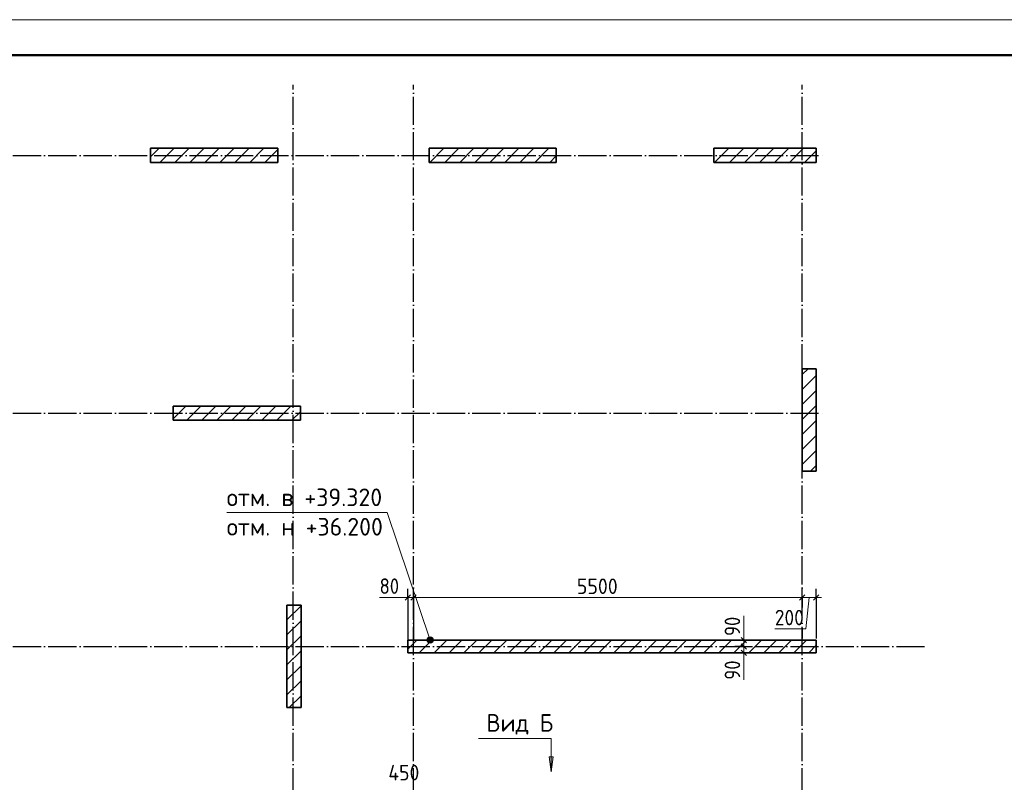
# Model space of a CAD drawing. Header units: millimetres. Extents: x -49773 to 2322955, y -3321 to 58485.
# Tile 413 of 580: x 1571441 to 1585374, y 45754 to 56548. Entities that reach past the tile are written whole.
import ezdxf

# ---------------------------------------------------------------- set-up
doc = ezdxf.new("R2010")
doc.units = ezdxf.units.MM
doc.linetypes.add('______11', pattern=[500, 400, -50, 0, -50])
doc.linetypes.add('______5', pattern=[1100, 800, -100, 100, -100])
for name, color, linetype, lineweight in [('Standard', 7, 'Continuous', 25), ('Высотная отметки_ общее', 7, 'Continuous', 13), ('Размерная линия_ общее', 7, 'Continuous', 13), ('Стена_ общее', 7, 'Continuous', 35)]:
    doc.layers.add(name, color=color, linetype=linetype, lineweight=lineweight)
doc.layers.add('Осевая линия_ общее', color=7, linetype='______5', lineweight=13, true_color=0xa0a0a0)
doc.styles.add('ISOCPEUR', font='txt')

msp = doc.modelspace()

# ---------------------------------------------------------------- hatches: boundary and pattern name
at = {"layer": 'Высотная отметки_ общее', "linetype": 'Continuous', "lineweight": 13, "transparency": 33554687}
for points in [[(1577205, 47776.3), (1577278.3, 47801.1), (1577257.7, 47811.3)], [(1577205, 47776.3), (1577257.7, 47811.3), (1577215.1, 47796.9)], [(1577206.2, 47753), (1577278.3, 47801.1), (1577205, 47776.3)], [(1577206.2, 47753), (1577291.5, 47781.8), (1577278.3, 47801.1)], [(1577215.1, 47796.9), (1577257.7, 47811.3), (1577234.4, 47810)], [(1577219.4, 47733.7), (1577291.5, 47781.8), (1577206.2, 47753)], [(1577219.4, 47733.7), (1577292.7, 47758.5), (1577291.5, 47781.8)], [(1577239.9, 47723.6), (1577292.7, 47758.5), (1577219.4, 47733.7)], [(1577239.9, 47723.6), (1577282.5, 47738), (1577292.7, 47758.5)], [(1577282.5, 47738), (1577239.9, 47723.6), (1577263.2, 47724.8)]]:
    msp.add_hatch(color=7, dxfattribs=at).paths.add_polyline_path(points)
at = {"layer": 'Осевая линия_ общее', "linetype": 'Continuous', "lineweight": 13, "transparency": 33554687}
msp.add_hatch(color=7, dxfattribs=at).paths.add_polyline_path([(1578990.9, 46113.4), (1578960.9, 45903.4), (1578930.9, 46113.4)], flags=16)

# ---------------------------------------------------------------- linework, layer by layer
at = {"color": 7, "linetype": 'Continuous', "lineweight": 35, "transparency": 33554687}
for p, q in [((1575092.8, 54727.4), (1573292.8, 54727.4)), ((1573292.8, 54727.4), (1573292.8, 54527.4)), ((1575092.8, 54527.4), (1575092.8, 54727.4)), ((1579032.8, 54727.4), (1577232.8, 54727.4)), ((1577232.8, 54727.4), (1577232.8, 54527.4)), ((1579032.8, 54527.4), (1579032.8, 54727.4)), ((1582712.8, 54727.4), (1581262.8, 54727.4)), ((1581262.8, 54727.4), (1581262.8, 54527.4)), ((1582712.8, 54527.4), (1582712.8, 54727.4)), ((1573292.8, 54527.4), (1575092.8, 54527.4)), ((1577232.8, 54527.4), (1579032.8, 54527.4)), ((1581262.8, 54527.4), (1582712.8, 54527.4)), ((1582512.8, 51607.4), (1582512.8, 50157.4)), ((1582712.8, 51607.4), (1582512.8, 51607.4)), ((1582712.8, 50157.4), (1582712.8, 51607.4)), ((1575412.8, 51077.4), (1573612.8, 51077.4)), ((1573612.8, 51077.4), (1573612.8, 50877.4)), ((1575412.8, 50877.4), (1575412.8, 51077.4)), ((1573612.8, 50877.4), (1575412.8, 50877.4)), ((1582512.8, 50157.4), (1582712.8, 50157.4)), ((1575222.8, 48262.4), (1575222.8, 46812.4)), ((1575422.8, 48262.4), (1575222.8, 48262.4)), ((1575422.8, 46812.4), (1575422.8, 48262.4)), ((1575222.8, 46812.4), (1575422.8, 46812.4))]:
    msp.add_line(p, q, dxfattribs=at)
at = {"color": 253, "linetype": '______5', "lineweight": 18, "true_color": 0xababab, "transparency": 33554687}
for p, q in [((1573292.8, 54607.4), (1573412.8, 54727.4)), ((1573637.1, 54527.4), (1573837.1, 54727.4)), ((1574061.3, 54527.4), (1574261.3, 54727.4)), ((1574485.6, 54527.4), (1574685.6, 54727.4)), ((1574909.9, 54527.4), (1575092.8, 54710.4)), ((1577455.5, 54527.4), (1577655.5, 54727.4)), ((1577879.7, 54527.4), (1578079.7, 54727.4)), ((1578304, 54527.4), (1578504, 54727.4)), ((1578728.2, 54527.4), (1578928.2, 54727.4)), ((1581273.8, 54527.4), (1581473.8, 54727.4)), ((1581698.1, 54527.4), (1581898.1, 54727.4)), ((1582122.4, 54527.4), (1582322.4, 54727.4)), ((1582546.6, 54527.4), (1582712.8, 54693.6)), ((1582512.8, 51523.8), (1582596.5, 51607.4)), ((1582512.8, 51099.5), (1582712.8, 51299.5)), ((1573805.5, 50877.4), (1574005.5, 51077.4)), ((1574229.7, 50877.4), (1574429.7, 51077.4)), ((1574654, 50877.4), (1574854, 51077.4)), ((1575078.2, 50877.4), (1575278.2, 51077.4)), ((1582512.8, 50675.3), (1582712.8, 50875.3)), ((1582512.8, 50251), (1582712.8, 50451)), ((1575222.8, 48052.2), (1575422.8, 48252.2)), ((1575222.8, 47627.9), (1575422.8, 47827.9)), ((1575222.8, 47203.6), (1575422.8, 47403.6)), ((1575255.9, 46812.4), (1575422.8, 46979.4))]:
    msp.add_line(p, q, dxfattribs=at)
at = {"color": 253, "linetype": '______11', "lineweight": 18, "true_color": 0xababab, "transparency": 33554687}
for p, q in [((1573424.9, 54527.4), (1573624.9, 54727.4)), ((1573849.2, 54527.4), (1574049.2, 54727.4)), ((1574273.5, 54527.4), (1574473.5, 54727.4)), ((1574697.7, 54527.4), (1574897.7, 54727.4)), ((1577243.3, 54527.4), (1577443.3, 54727.4)), ((1577667.6, 54527.4), (1577867.6, 54727.4)), ((1578091.8, 54527.4), (1578291.8, 54727.4)), ((1578516.1, 54527.4), (1578716.1, 54727.4)), ((1578940.4, 54527.4), (1579032.8, 54619.9)), ((1581486, 54527.4), (1581686, 54727.4)), ((1581910.2, 54527.4), (1582110.2, 54727.4)), ((1582334.5, 54527.4), (1582534.5, 54727.4)), ((1582512.8, 51311.6), (1582712.8, 51511.7)), ((1573612.8, 50896.9), (1573793.3, 51077.4)), ((1574017.6, 50877.4), (1574217.6, 51077.4)), ((1574441.8, 50877.4), (1574641.8, 51077.4)), ((1574866.1, 50877.4), (1575066.1, 51077.4)), ((1575290.4, 50877.4), (1575412.8, 50999.9)), ((1582512.8, 50887.4), (1582712.8, 51087.4)), ((1582512.8, 50463.1), (1582712.8, 50663.1)), ((1582631.4, 50157.4), (1582712.8, 50238.9)), ((1575222.8, 47840), (1575422.8, 48040)), ((1575222.8, 47415.8), (1575422.8, 47615.8)), ((1575222.8, 46991.5), (1575422.8, 47191.5))]:
    msp.add_line(p, q, dxfattribs=at)
at = {"layer": 'Standard', "color": 7, "linetype": 'Continuous', "lineweight": 13, "transparency": 33554687}
msp.add_lwpolyline([(1557507.2, -2852.3), (1599507.2, -2852.3), (1599507.2, 56547.7), (1557507.2, 56547.7), (1557507.2, -2852.3)], close=True, dxfattribs=at)
at = {"layer": 'Standard', "color": 7, "linetype": 'Continuous', "lineweight": 50, "transparency": 33554687}
msp.add_lwpolyline([(1559507.2, 56047.7), (1599007.2, 56047.7), (1599007.2, -2352.3), (1559507.2, -2352.3), (1559507.2, 56047.7)], close=True, dxfattribs=at)
at = {"layer": 'Высотная отметки_ общее', "color": 7, "linetype": 'Continuous', "lineweight": 13, "transparency": 33554687}
for p, q in [((1577234.4, 47810), (1577234.4, 47810)), ((1577206.2, 47753), (1577206.2, 47753)), ((1577263.2, 47724.8), (1577263.2, 47724.8)), ((1577291.5, 47781.8), (1577291.5, 47781.8))]:
    msp.add_line(p, q, dxfattribs=at)
msp.add_lwpolyline([(1577248.8, 47767.4), (1576638.8, 49571.2), (1574370.7, 49571.2)], dxfattribs=at)
msp.add_circle((1577248.8, 47767.4), 45, dxfattribs=at)
at = {"layer": 'Осевая линия_ общее', "color": 253, "linetype": '______11', "lineweight": -3, "true_color": 0xa0a0a0, "transparency": 33554687}
for p, q in [((1575312.8, 5547.4), (1575312.8, 55627.4)), ((1577012.8, 5547.4), (1577012.8, 55627.4)), ((1582512.8, 5547.4), (1582512.8, 55627.4)), ((1565842.8, 54627.4), (1582822.8, 54627.4)), ((1565842.8, 50977.4), (1582822.8, 50977.4)), ((1565842.8, 47677.4), (1584262.8, 47677.4))]:
    msp.add_line(p, q, dxfattribs=at)
at = {"layer": 'Осевая линия_ общее', "color": 7, "linetype": 'Continuous', "lineweight": 13, "transparency": 33554687}
for p, q in [((1578960.9, 46113.4), (1578960.9, 46128.4)), ((1578960.9, 45903.4), (1578930.9, 46113.4)), ((1578930.9, 46113.4), (1578990.9, 46113.4)), ((1578990.9, 46113.4), (1578960.9, 45903.4)), ((1578960.9, 45903.4), (1578960.9, 45903.4)), ((1578960.9, 45903.4), (1578960.9, 45903.4)), ((1578960.9, 45903.4), (1578960.9, 45903.4))]:
    msp.add_line(p, q, dxfattribs=at)
msp.add_lwpolyline([(1578960.9, 45903.4), (1578960.9, 46373.4), (1577933.9, 46373.4)], dxfattribs=at)
at = {"layer": 'Размерная линия_ общее', "color": 253, "linetype": 'Continuous', "lineweight": -3, "true_color": 0xa0a0a0, "transparency": 33554687}
for p, q in [((1576932.8, 48368.7), (1576932.8, 48493.7)), ((1577012.8, 48368.7), (1577012.8, 48493.7)), ((1582512.8, 48368.7), (1582512.8, 48493.7)), ((1582712.8, 48368.7), (1582712.8, 48493.7)), ((1576932.8, 48368.7), (1576932.8, 48243.7)), ((1577012.8, 48368.7), (1577012.8, 48243.7)), ((1582512.8, 48368.7), (1582512.8, 48243.7)), ((1582512.8, 48368.7), (1582512.8, 48228.5)), ((1582712.8, 48368.7), (1582712.8, 48243.7)), ((1582712.8, 48368.7), (1582712.8, 47787.4)), ((1582512.8, 47942.5), (1582512.8, 47787.4)), ((1581686.8, 47767.4), (1581561.8, 47767.4)), ((1581686.8, 47677.4), (1581561.8, 47677.4)), ((1581686.8, 47767.4), (1581811.8, 47767.4)), ((1581686.8, 47767.4), (1581698.9, 47767.4)), ((1581686.8, 47677.4), (1581811.8, 47677.4)), ((1581686.8, 47677.4), (1581694.3, 47677.4)), ((1581686.8, 47587.4), (1581561.8, 47587.4)), ((1581686.8, 47587.4), (1581811.8, 47587.4)), ((1581686.8, 47587.4), (1581694.3, 47587.4))]:
    msp.add_line(p, q, dxfattribs=at)
at = {"layer": 'Размерная линия_ общее', "color": 7, "linetype": 'Continuous', "lineweight": 13, "transparency": 33554687}
for p, q in [((1576819.6, 48370.8), (1576533.6, 48370.8)), ((1576972.8, 48368.7), (1576819.6, 48370.8)), ((1576932.8, 48368.7), (1576857.8, 48368.7)), ((1577012.8, 48368.7), (1577752.8, 48368.7)), ((1577752.8, 48368.7), (1582512.8, 48368.7)), ((1582512.8, 48368.7), (1582712.8, 48368.7)), ((1582612.8, 48368.7), (1582566.2, 47925.5)), ((1582712.8, 48368.7), (1582787.8, 48368.7)), ((1581685.7, 47825.4), (1581685.7, 48111.4)), ((1581686.8, 47722.4), (1581685.7, 47825.4)), ((1581686.8, 47767.4), (1581686.8, 47842.4)), ((1582566.2, 47925.5), (1582126.2, 47925.5)), ((1581686.8, 47767.4), (1581686.8, 47677.4)), ((1581686.8, 47677.4), (1581686.8, 47587.4)), ((1581686.8, 47632.4), (1581686.4, 47492.4)), ((1581686.8, 47587.4), (1581686.8, 47512.4)), ((1581686.4, 47492.4), (1581686.4, 47206.4))]:
    msp.add_line(p, q, dxfattribs=at)
at = {"layer": 'Размерная линия_ общее', "color": 7, "linetype": 'Continuous', "lineweight": 25, "transparency": 33554687}
for p, q in [((1576895.3, 48331.2), (1576970.3, 48406.2)), ((1576975.3, 48331.2), (1577050.3, 48406.2)), ((1582475.3, 48331.2), (1582550.3, 48406.2)), ((1582675.3, 48331.2), (1582750.3, 48406.2)), ((1581649.3, 47804.9), (1581724.3, 47729.9)), ((1581649.3, 47714.9), (1581724.3, 47639.9)), ((1581649.3, 47624.9), (1581724.3, 47549.9))]:
    msp.add_line(p, q, dxfattribs=at)
at = {"layer": 'Размерная линия_ общее', "color": 253, "linetype": 'Continuous', "lineweight": -3, "true_color": 0xa0a0a0, "transparency": 33554687}
for points in [[(1576932.8, 48368.7), (1576932.8, 48353.3), (1576932.8, 48353.3), (1576932.8, 47767.4)], [(1577012.8, 48368.7), (1577012.8, 48347), (1577012.8, 48347), (1577012.8, 47767.4)]]:
    msp.add_lwpolyline(points, dxfattribs=at)
at = {"layer": 'Размерная линия_ общее', "color": 7, "linetype": 'Continuous', "lineweight": 13, "transparency": 33554687}
msp.add_lwpolyline([(1576932.8, 48368.7), (1576939.8, 48368.7), (1576939.8, 48368.7), (1577012.8, 48368.7)], dxfattribs=at)
at = {"layer": 'Стена_ общее', "color": 7, "linetype": 'Continuous', "lineweight": 35, "transparency": 33554687}
for p, q in [((1577752.8, 47767.4), (1576932.8, 47767.4)), ((1576932.8, 47767.4), (1576932.8, 47587.4)), ((1582712.8, 47767.4), (1577752.8, 47767.4)), ((1582712.8, 47587.4), (1582712.8, 47767.4)), ((1576932.8, 47587.4), (1577752.8, 47587.4)), ((1577752.8, 47587.4), (1582712.8, 47587.4))]:
    msp.add_line(p, q, dxfattribs=at)
at = {"layer": 'Стена_ общее', "color": 253, "linetype": '______5', "lineweight": 18, "true_color": 0xababab, "transparency": 33554687}
for p, q in [((1576932.8, 47640.8), (1577059.4, 47767.4)), ((1577515.8, 47587.4), (1577695.8, 47767.4)), ((1578152.2, 47587.4), (1578332.2, 47767.4)), ((1578576.5, 47587.4), (1578756.5, 47767.4)), ((1579000.7, 47587.4), (1579180.7, 47767.4)), ((1579425, 47587.4), (1579605, 47767.4)), ((1579849.3, 47587.4), (1580029.3, 47767.4)), ((1580273.5, 47587.4), (1580453.5, 47767.4)), ((1580697.8, 47587.4), (1580877.8, 47767.4)), ((1581122.1, 47587.4), (1581302.1, 47767.4)), ((1581546.3, 47587.4), (1581726.3, 47767.4)), ((1581970.6, 47587.4), (1582150.6, 47767.4)), ((1582394.8, 47587.4), (1582574.8, 47767.4))]:
    msp.add_line(p, q, dxfattribs=at)
at = {"layer": 'Стена_ общее', "color": 253, "linetype": '______11', "lineweight": 18, "true_color": 0xababab, "transparency": 33554687}
for p, q in [((1577091.6, 47587.4), (1577271.5, 47767.4)), ((1577303.7, 47587.4), (1577483.7, 47767.4)), ((1577727.9, 47587.4), (1577907.9, 47767.4)), ((1577940.1, 47587.4), (1578120.1, 47767.4)), ((1578364.3, 47587.4), (1578544.3, 47767.4)), ((1578788.6, 47587.4), (1578968.6, 47767.4)), ((1579212.9, 47587.4), (1579392.9, 47767.4)), ((1579637.1, 47587.4), (1579817.1, 47767.4)), ((1580061.4, 47587.4), (1580241.4, 47767.4)), ((1580485.7, 47587.4), (1580665.7, 47767.4)), ((1580909.9, 47587.4), (1581089.9, 47767.4)), ((1581334.2, 47587.4), (1581514.2, 47767.4)), ((1581758.5, 47587.4), (1581938.4, 47767.4)), ((1582182.7, 47587.4), (1582362.7, 47767.4)), ((1582607, 47587.4), (1582712.8, 47693.3))]:
    msp.add_line(p, q, dxfattribs=at)

# ---------------------------------------------------------------- texts
at = {"layer": 'Standard', "color": 7, "linetype": 'Continuous', "lineweight": 25, "transparency": 33554687, "insert": (1578045.7, 46430.3), "char_height": 250, "width": 1017.951, "attachment_point": 7, "style": 'ISOCPEUR'}
msp.add_mtext('\\W0.95;Вид Б', dxfattribs=at)
at = {"layer": 'Высотная отметки_ общее', "color": 7, "linetype": 'Continuous', "lineweight": 25, "transparency": 33554687, "char_height": 250, "width": 2395.89, "attachment_point": 7, "style": 'ISOCPEUR'}
for s, insert in [('\\W0.98;отм. в +39.320', (1574370.7, 49662.9)), ('\\W0.98;отм. н +36.200', (1574370.7, 49246.2))]:
    msp.add_mtext(s, dxfattribs=dict(at, insert=insert))
at = {"layer": 'Размерная линия_ общее', "color": 7, "linetype": 'Continuous', "lineweight": 25, "transparency": 33554687, "char_height": 220, "attachment_point": 7, "style": 'ISOCPEUR'}
for s, insert, width in [('\\W0.87;80', (1576533.6, 48420.8), 403.924), ('{\\W0.9300;5500}', (1579324.8, 48418.7), 740.379), ('\\W0.91;200', (1582126.2, 47975.5), 561.988), ('\\W0.92;450', (1576657.6, 45781.1), 584.446)]:
    msp.add_mtext(s, dxfattribs=dict(at, insert=insert, width=width))
at = {"layer": 'Размерная линия_ общее', "color": 7, "linetype": 'Continuous', "lineweight": 25, "transparency": 33554687, "char_height": 220, "width": 403.924, "attachment_point": 7, "rotation": 90, "style": 'ISOCPEUR'}
for insert in [(1581635.7, 47825.4), (1581636.4, 47206.4)]:
    msp.add_mtext('\\W0.87;90', dxfattribs=dict(at, insert=insert))

doc.saveas('drawing.dxf')
